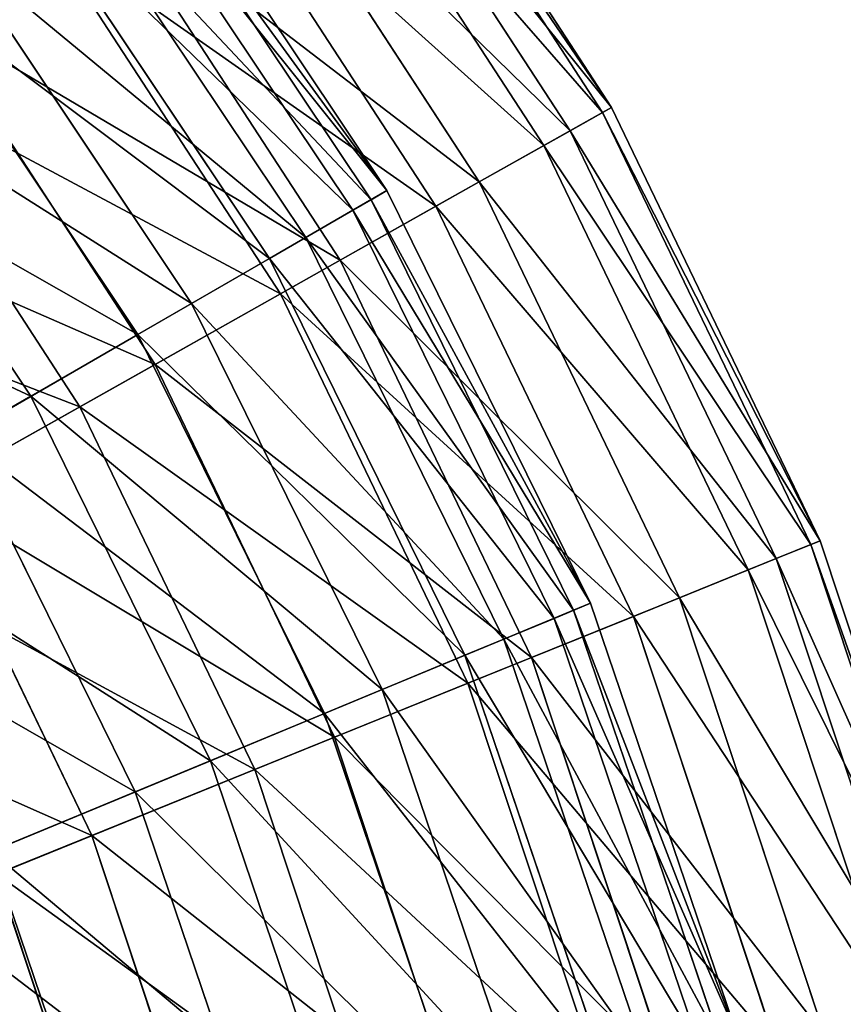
# Model space of a CAD drawing. Extents: x 1 to 199, y -10 to 2.
# Tile 851 of 1056: x 120.07 to 121.38, y -2.65 to -1.07. Entities that reach past the tile are written whole.
import ezdxf

# ---------------------------------------------------------------- set-up
doc = ezdxf.new("R2010")
doc.units = 0
doc.header["$LTSCALE"] = 2.54
doc.layers.get('0').update_dxf_attribs({"color": 13, "linetype": 'CONTINUOUS'})

# ---------------------------------------------------------------- blocks, each defined once
blk = doc.blocks.new('SLING-V-10355_STL')
at = {"color": 0}
for p, q in [((120.9981, -1.2207, 6.1982), (120.5801, -0.5786, 6.1982)), ((120.9981, -1.2207, 6.1982), (120.5801, -0.5786, 6.1982)), ((121.0121, -1.2128, 6.9411), (120.5931, -0.5689, 6.9411)), ((121.0121, -1.2128, 6.9411), (120.5931, -0.5689, 6.9411)), ((120.9461, -1.25, 7.6803), (120.5323, -0.6143, 7.6803)), ((120.9461, -1.25, 7.6803), (120.5323, -0.6143, 7.6803)), ((120.9042, -1.2736, 5.4629), (120.4937, -0.6431, 5.4629)), ((120.9042, -1.2736, 5.4629), (120.4937, -0.6431, 5.4629)), ((120.8009, -1.3318, 8.4045), (120.3987, -0.714, 8.4045)), ((120.8009, -1.3318, 8.4045), (120.3987, -0.714, 8.4045)), ((120.2454, -0.7347, 6.557), (120.6537, -1.3457, 6.557)), ((120.2454, -0.7347, 6.557), (120.6537, -1.3457, 6.557)), ((120.2224, -0.7524, 7.2935), (120.6285, -1.3603, 7.2935)), ((120.2224, -0.7524, 7.2935), (120.6285, -1.3603, 7.2935)), ((120.7317, -1.3707, 4.7467), (120.3351, -0.7614, 4.7467)), ((120.7317, -1.3707, 4.7467), (120.3351, -0.7614, 4.7467)), ((120.1955, -0.7731, 5.8226), (120.5992, -1.3772, 5.8226)), ((120.1955, -0.7731, 5.8226), (120.5992, -1.3772, 5.8226)), ((120.1266, -0.8259, 8.0207), (120.524, -1.4206, 8.0207)), ((120.1266, -0.8259, 8.0207), (120.524, -1.4206, 8.0207)), ((120.0733, -0.8668, 5.1017), (120.4658, -1.4543, 5.1017)), ((120.0733, -0.8668, 5.1017), (120.4658, -1.4543, 5.1017)), ((120.5788, -1.4568, 9.1025), (120.1945, -0.8664, 9.1025)), ((120.5788, -1.4568, 9.1025), (120.1945, -0.8664, 9.1025)), ((120.4835, -1.5105, 4.0604), (120.1068, -0.9318, 4.0604)), ((120.4835, -1.5105, 4.0604), (120.1068, -0.9318, 4.0604)), ((119.9596, -0.954, 8.7272), (120.3417, -1.5259, 8.7272)), ((119.9596, -0.954, 8.7272), (120.3417, -1.5259, 8.7272)), ((119.8807, -1.0146, 4.4057), (120.2555, -1.5756, 4.4057)), ((119.8807, -1.0146, 4.4057), (120.2555, -1.5756, 4.4057)), ((120.2832, -1.6233, 9.7637), (119.9226, -1.0693, 9.7637)), ((120.2832, -1.6233, 9.7637), (119.9226, -1.0693, 9.7637)), ((119.7241, -1.1348, 9.4018), (120.0846, -1.6743, 9.4018)), ((119.7241, -1.1348, 9.4018), (120.0846, -1.6743, 9.4018)), ((120.1632, -1.6909, 3.4145), (119.8123, -1.1517, 3.4145)), ((120.1632, -1.6909, 3.4145), (119.8123, -1.1517, 3.4145)), ((120.9042, -1.2736, 5.4629), (120.9981, -1.2207, 6.1982)), ((120.9042, -1.2736, 5.4629), (120.9981, -1.2207, 6.1982)), ((121.0121, -1.2128, 6.9411), (120.9461, -1.25, 7.6803)), ((121.0121, -1.2128, 6.9411), (120.9461, -1.25, 7.6803)), ((120.9981, -1.2207, 6.1982), (121.0121, -1.2128, 6.9411)), ((120.9981, -1.2207, 6.1982), (121.0121, -1.2128, 6.9411)), ((121.3305, -1.911, 6.1982), (120.9981, -1.2207, 6.1982)), ((121.3305, -1.911, 6.1982), (120.9981, -1.2207, 6.1982)), ((121.3455, -1.9049, 6.9411), (121.0121, -1.2128, 6.9411)), ((121.3455, -1.9049, 6.9411), (121.0121, -1.2128, 6.9411)), ((120.9461, -1.25, 7.6803), (120.8009, -1.3318, 8.4045)), ((120.9461, -1.25, 7.6803), (120.8009, -1.3318, 8.4045)), ((121.2752, -1.9334, 7.6803), (120.9461, -1.25, 7.6803)), ((121.2752, -1.9334, 7.6803), (120.9461, -1.25, 7.6803)), ((120.7317, -1.3707, 4.7467), (120.9042, -1.2736, 5.4629)), ((120.7317, -1.3707, 4.7467), (120.9042, -1.2736, 5.4629)), ((121.2306, -1.9514, 5.4629), (120.9042, -1.2736, 5.4629)), ((121.2306, -1.9514, 5.4629), (120.9042, -1.2736, 5.4629)), ((120.8009, -1.3318, 8.4045), (120.5788, -1.4568, 9.1025)), ((120.8009, -1.3318, 8.4045), (120.5788, -1.4568, 9.1025)), ((121.1207, -1.9959, 8.4045), (120.8009, -1.3318, 8.4045)), ((121.1207, -1.9959, 8.4045), (120.8009, -1.3318, 8.4045)), ((120.5992, -1.3772, 5.8226), (120.6537, -1.3457, 6.557)), ((120.5992, -1.3772, 5.8226), (120.6537, -1.3457, 6.557)), ((120.6537, -1.3457, 6.557), (120.6285, -1.3603, 7.2935)), ((120.6537, -1.3457, 6.557), (120.6285, -1.3603, 7.2935)), ((120.6537, -1.3457, 6.557), (120.9787, -2.0048, 6.557)), ((120.6537, -1.3457, 6.557), (120.9787, -2.0048, 6.557)), ((120.6285, -1.3603, 7.2935), (120.524, -1.4206, 8.0207)), ((120.6285, -1.3603, 7.2935), (120.524, -1.4206, 8.0207)), ((120.6285, -1.3603, 7.2935), (120.9518, -2.0159, 7.2935)), ((120.6285, -1.3603, 7.2935), (120.9518, -2.0159, 7.2935)), ((120.4658, -1.4543, 5.1017), (120.5992, -1.3772, 5.8226)), ((120.4658, -1.4543, 5.1017), (120.5992, -1.3772, 5.8226)), ((120.4835, -1.5105, 4.0604), (120.7317, -1.3707, 4.7467)), ((120.4835, -1.5105, 4.0604), (120.7317, -1.3707, 4.7467)), ((120.5992, -1.3772, 5.8226), (120.9206, -2.0289, 5.8226)), ((120.5992, -1.3772, 5.8226), (120.9206, -2.0289, 5.8226)), ((121.0472, -2.0257, 4.7467), (120.7317, -1.3707, 4.7467)), ((121.0472, -2.0257, 4.7467), (120.7317, -1.3707, 4.7467)), ((120.524, -1.4206, 8.0207), (120.3417, -1.5259, 8.7272)), ((120.524, -1.4206, 8.0207), (120.3417, -1.5259, 8.7272)), ((120.524, -1.4206, 8.0207), (120.8403, -2.0621, 8.0207)), ((120.524, -1.4206, 8.0207), (120.8403, -2.0621, 8.0207)), ((120.2555, -1.5756, 4.4057), (120.4658, -1.4543, 5.1017)), ((120.2555, -1.5756, 4.4057), (120.4658, -1.4543, 5.1017)), ((120.5788, -1.4568, 9.1025), (120.2832, -1.6233, 9.7637)), ((120.5788, -1.4568, 9.1025), (120.2832, -1.6233, 9.7637)), ((120.4658, -1.4543, 5.1017), (120.7782, -2.0879, 5.1017)), ((120.4658, -1.4543, 5.1017), (120.7782, -2.0879, 5.1017)), ((120.8844, -2.0916, 9.1025), (120.5788, -1.4568, 9.1025)), ((120.8844, -2.0916, 9.1025), (120.5788, -1.4568, 9.1025)), ((120.1632, -1.6909, 3.4145), (120.4835, -1.5105, 4.0604)), ((120.1632, -1.6909, 3.4145), (120.4835, -1.5105, 4.0604)), ((120.7831, -2.1326, 4.0604), (120.4835, -1.5105, 4.0604)), ((120.7831, -2.1326, 4.0604), (120.4835, -1.5105, 4.0604)), ((120.3417, -1.5259, 8.7272), (120.0846, -1.6743, 9.4018)), ((120.3417, -1.5259, 8.7272), (120.0846, -1.6743, 9.4018)), ((120.3417, -1.5259, 8.7272), (120.6459, -2.1427, 8.7272)), ((120.3417, -1.5259, 8.7272), (120.6459, -2.1427, 8.7272)), ((119.9718, -1.7394, 3.7454), (120.2555, -1.5756, 4.4057)), ((119.9718, -1.7394, 3.7454), (120.2555, -1.5756, 4.4057)), ((120.2555, -1.5756, 4.4057), (120.554, -2.1808, 4.4057)), ((120.2555, -1.5756, 4.4057), (120.554, -2.1808, 4.4057)), ((120.2832, -1.6233, 9.7637), (119.9187, -1.8286, 10.3778)), ((120.2832, -1.6233, 9.7637), (119.9187, -1.8286, 10.3778)), ((120.57, -2.2188, 9.7637), (120.2832, -1.6233, 9.7637)), ((120.57, -2.2188, 9.7637), (120.2832, -1.6233, 9.7637)), ((120.0846, -1.6743, 9.4018), (119.7566, -1.8637, 10.0342)), ((120.0846, -1.6743, 9.4018), (119.7566, -1.8637, 10.0342)), ((120.0846, -1.6743, 9.4018), (120.3716, -2.2563, 9.4018)), ((120.0846, -1.6743, 9.4018), (120.3716, -2.2563, 9.4018)), ((119.7759, -1.909, 2.8191), (120.1632, -1.6909, 3.4145)), ((119.7759, -1.909, 2.8191), (120.1632, -1.6909, 3.4145)), ((120.4424, -2.2705, 3.4145), (120.1632, -1.6909, 3.4145)), ((120.4424, -2.2705, 3.4145), (120.1632, -1.6909, 3.4145)), ((119.9718, -1.7394, 3.7454), (120.2513, -2.3061, 3.7454)), ((119.9718, -1.7394, 3.7454), (120.2513, -2.3061, 3.7454)), ((120.1823, -2.3758, 10.3778), (119.9187, -1.8286, 10.3778)), ((120.1823, -2.3758, 10.3778), (119.9187, -1.8286, 10.3778)), ((121.2306, -1.9514, 5.4629), (121.3305, -1.911, 6.1982)), ((121.2306, -1.9514, 5.4629), (121.3305, -1.911, 6.1982)), ((121.3455, -1.9049, 6.9411), (121.2752, -1.9334, 7.6803)), ((121.3455, -1.9049, 6.9411), (121.2752, -1.9334, 7.6803)), ((121.3305, -1.911, 6.1982), (121.3455, -1.9049, 6.9411)), ((121.3305, -1.911, 6.1982), (121.3455, -1.9049, 6.9411)), ((121.5719, -2.6381, 6.1982), (121.3305, -1.911, 6.1982)), ((121.5719, -2.6381, 6.1982), (121.3305, -1.911, 6.1982)), ((121.5875, -2.634, 6.9411), (121.3455, -1.9049, 6.9411)), ((121.5875, -2.634, 6.9411), (121.3455, -1.9049, 6.9411)), ((121.2752, -1.9334, 7.6803), (121.1207, -1.9959, 8.4045)), ((121.2752, -1.9334, 7.6803), (121.1207, -1.9959, 8.4045)), ((121.5142, -2.6532, 7.6803), (121.2752, -1.9334, 7.6803)), ((121.5142, -2.6532, 7.6803), (121.2752, -1.9334, 7.6803)), ((121.0472, -2.0257, 4.7467), (121.2306, -1.9514, 5.4629)), ((121.0472, -2.0257, 4.7467), (121.2306, -1.9514, 5.4629)), ((121.4677, -2.6654, 5.4629), (121.2306, -1.9514, 5.4629)), ((121.4677, -2.6654, 5.4629), (121.2306, -1.9514, 5.4629)), ((121.1207, -1.9959, 8.4045), (120.8844, -2.0916, 9.1025)), ((121.1207, -1.9959, 8.4045), (120.8844, -2.0916, 9.1025)), ((121.353, -2.6955, 8.4045), (121.1207, -1.9959, 8.4045)), ((121.353, -2.6955, 8.4045), (121.1207, -1.9959, 8.4045)), ((120.9206, -2.0289, 5.8226), (120.9787, -2.0048, 6.557)), ((120.9206, -2.0289, 5.8226), (120.9787, -2.0048, 6.557)), ((120.9787, -2.0048, 6.557), (120.9518, -2.0159, 7.2935)), ((120.9787, -2.0048, 6.557), (120.9518, -2.0159, 7.2935)), ((120.9787, -2.0048, 6.557), (121.2149, -2.7007, 6.557)), ((120.9787, -2.0048, 6.557), (121.2149, -2.7007, 6.557)), ((120.7831, -2.1326, 4.0604), (121.0472, -2.0257, 4.7467)), ((120.7831, -2.1326, 4.0604), (121.0472, -2.0257, 4.7467)), ((120.9518, -2.0159, 7.2935), (120.8403, -2.0621, 8.0207)), ((120.9518, -2.0159, 7.2935), (120.8403, -2.0621, 8.0207)), ((120.9518, -2.0159, 7.2935), (121.1868, -2.7082, 7.2935)), ((120.9518, -2.0159, 7.2935), (121.1868, -2.7082, 7.2935)), ((121.2762, -2.7156, 4.7467), (121.0472, -2.0257, 4.7467)), ((121.2762, -2.7156, 4.7467), (121.0472, -2.0257, 4.7467)), ((120.7782, -2.0879, 5.1017), (120.9206, -2.0289, 5.8226)), ((120.7782, -2.0879, 5.1017), (120.9206, -2.0289, 5.8226)), ((120.9206, -2.0289, 5.8226), (121.1541, -2.717, 5.8226)), ((120.9206, -2.0289, 5.8226), (121.1541, -2.717, 5.8226)), ((120.8403, -2.0621, 8.0207), (120.6459, -2.1427, 8.7272)), ((120.8403, -2.0621, 8.0207), (120.6459, -2.1427, 8.7272)), ((120.8403, -2.0621, 8.0207), (121.0702, -2.7394, 8.0207)), ((120.8403, -2.0621, 8.0207), (121.0702, -2.7394, 8.0207)), ((120.554, -2.1808, 4.4057), (120.7782, -2.0879, 5.1017)), ((120.554, -2.1808, 4.4057), (120.7782, -2.0879, 5.1017)), ((120.8844, -2.0916, 9.1025), (120.57, -2.2188, 9.7637)), ((120.8844, -2.0916, 9.1025), (120.57, -2.2188, 9.7637)), ((120.7782, -2.0879, 5.1017), (121.0053, -2.7568, 5.1017)), ((120.7782, -2.0879, 5.1017), (121.0053, -2.7568, 5.1017)), ((121.1064, -2.7602, 9.1025), (120.8844, -2.0916, 9.1025)), ((121.1064, -2.7602, 9.1025), (120.8844, -2.0916, 9.1025)), ((120.4424, -2.2705, 3.4145), (120.7831, -2.1326, 4.0604)), ((120.4424, -2.2705, 3.4145), (120.7831, -2.1326, 4.0604)), ((121.0007, -2.7879, 4.0604), (120.7831, -2.1326, 4.0604)), ((121.0007, -2.7879, 4.0604), (120.7831, -2.1326, 4.0604)), ((120.6459, -2.1427, 8.7272), (120.3716, -2.2563, 9.4018)), ((120.6459, -2.1427, 8.7272), (120.3716, -2.2563, 9.4018)), ((120.6459, -2.1427, 8.7272), (120.867, -2.7939, 8.7272)), ((120.6459, -2.1427, 8.7272), (120.867, -2.7939, 8.7272)), ((120.2513, -2.3061, 3.7454), (120.554, -2.1808, 4.4057)), ((120.2513, -2.3061, 3.7454), (120.554, -2.1808, 4.4057)), ((120.554, -2.1808, 4.4057), (120.7708, -2.8197, 4.4057)), ((120.554, -2.1808, 4.4057), (120.7708, -2.8197, 4.4057)), ((120.57, -2.2188, 9.7637), (120.1823, -2.3758, 10.3778)), ((120.57, -2.2188, 9.7637), (120.1823, -2.3758, 10.3778)), ((120.7783, -2.8462, 9.7637), (120.57, -2.2188, 9.7637)), ((120.7783, -2.8462, 9.7637), (120.57, -2.2188, 9.7637)), ((120.3716, -2.2563, 9.4018), (120.0217, -2.4012, 10.0342)), ((120.3716, -2.2563, 9.4018), (120.0217, -2.4012, 10.0342)), ((120.3716, -2.2563, 9.4018), (120.5802, -2.8708, 9.4018)), ((120.3716, -2.2563, 9.4018), (120.5802, -2.8708, 9.4018)), ((120.0303, -2.4374, 2.8191), (120.4424, -2.2705, 3.4145)), ((120.0303, -2.4374, 2.8191), (120.4424, -2.2705, 3.4145)), ((120.6451, -2.8811, 3.4145), (120.4424, -2.2705, 3.4145)), ((120.6451, -2.8811, 3.4145), (120.4424, -2.2705, 3.4145)), ((119.8749, -2.462, 3.1311), (120.2513, -2.3061, 3.7454)), ((119.8749, -2.462, 3.1311), (120.2513, -2.3061, 3.7454)), ((120.2513, -2.3061, 3.7454), (120.4544, -2.9045, 3.7454)), ((120.2513, -2.3061, 3.7454), (120.4544, -2.9045, 3.7454)), ((120.1823, -2.3758, 10.3778), (119.7271, -2.5601, 10.9356)), ((120.1823, -2.3758, 10.3778), (119.7271, -2.5601, 10.9356)), ((120.3737, -2.9523, 10.3778), (120.1823, -2.3758, 10.3778)), ((120.3737, -2.9523, 10.3778), (120.1823, -2.3758, 10.3778)), ((120.0217, -2.4012, 10.0342), (120.2144, -2.9688, 10.0342)), ((120.0217, -2.4012, 10.0342), (120.2144, -2.9688, 10.0342)), ((120.2151, -2.9939, 2.8191), (120.0303, -2.4374, 2.8191)), ((120.2151, -2.9939, 2.8191), (120.0303, -2.4374, 2.8191))]:
    blk.add_line(p, q, dxfattribs=at)
at = {"color": 7}
mesh = blk.add_polyface(dxfattribs=at)
corners = [(119.3952, -0.6618, 3.4145), (120.1068, -0.9318, 4.0604), (119.8123, -1.1517, 3.4145), (119.6592, -0.4061, 4.0604)]
mesh.append_faces([[corners[k] for k in face] for face in [(0, 1, 2), (1, 0, 3)]], dxfattribs={"vtx0": -1, "color": 7})
mesh = blk.add_polyface(dxfattribs=at)
corners = [(120.4937, -0.6431, 5.4629), (120.9981, -1.2207, 6.1982), (120.9042, -1.2736, 5.4629), (120.5801, -0.5786, 6.1982)]
mesh.append_faces([[corners[k] for k in face] for face in [(0, 1, 2), (1, 0, 3)]], dxfattribs={"vtx0": -1, "color": 7})
mesh = blk.add_polyface(dxfattribs=at)
corners = [(121.0121, -1.2128, 6.9411), (120.5323, -0.6143, 7.6803), (120.9461, -1.25, 7.6803), (120.5931, -0.5689, 6.9411)]
mesh.append_faces([[corners[k] for k in face] for face in [(0, 1, 2), (1, 0, 3)]], dxfattribs={"vtx0": -1, "color": 7})
mesh = blk.add_polyface(dxfattribs=at)
corners = [(120.5801, -0.5786, 6.1982), (121.0121, -1.2128, 6.9411), (120.9981, -1.2207, 6.1982), (120.5931, -0.5689, 6.9411)]
mesh.append_faces([[corners[k] for k in face] for face in [(0, 1, 2), (1, 0, 3)]], dxfattribs={"vtx0": -1, "color": 7})
mesh = blk.add_polyface(dxfattribs=at)
corners = [(120.9461, -1.25, 7.6803), (120.3987, -0.714, 8.4045), (120.8009, -1.3318, 8.4045), (120.5323, -0.6143, 7.6803)]
mesh.append_faces([[corners[k] for k in face] for face in [(0, 1, 2), (1, 0, 3)]], dxfattribs={"vtx0": -1, "color": 7})
mesh = blk.add_polyface(dxfattribs=at)
corners = [(120.3351, -0.7614, 4.7467), (120.9042, -1.2736, 5.4629), (120.7317, -1.3707, 4.7467), (120.4937, -0.6431, 5.4629)]
mesh.append_faces([[corners[k] for k in face] for face in [(0, 1, 2), (1, 0, 3)]], dxfattribs={"vtx0": -1, "color": 7})
mesh = blk.add_polyface(dxfattribs=at)
corners = [(120.8009, -1.3318, 8.4045), (120.1945, -0.8664, 9.1025), (120.5788, -1.4568, 9.1025), (120.3987, -0.714, 8.4045)]
mesh.append_faces([[corners[k] for k in face] for face in [(0, 1, 2), (1, 0, 3)]], dxfattribs={"vtx0": -1, "color": 7})
mesh = blk.add_polyface(dxfattribs=at)
corners = [(120.6537, -1.3457, 6.557), (120.1955, -0.7731, 5.8226), (120.5992, -1.3772, 5.8226), (120.2454, -0.7347, 6.557)]
mesh.append_faces([[corners[k] for k in face] for face in [(0, 1, 2), (1, 0, 3)]], dxfattribs={"vtx0": -1, "color": 7})
mesh = blk.add_polyface(dxfattribs=at)
corners = [(120.2224, -0.7524, 7.2935), (120.6537, -1.3457, 6.557), (120.6285, -1.3603, 7.2935), (120.2454, -0.7347, 6.557)]
mesh.append_faces([[corners[k] for k in face] for face in [(0, 1, 2), (1, 0, 3)]], dxfattribs={"vtx0": -1, "color": 7})
mesh = blk.add_polyface(dxfattribs=at)
corners = [(120.1266, -0.8259, 8.0207), (120.6285, -1.3603, 7.2935), (120.524, -1.4206, 8.0207), (120.2224, -0.7524, 7.2935)]
mesh.append_faces([[corners[k] for k in face] for face in [(0, 1, 2), (1, 0, 3)]], dxfattribs={"vtx0": -1, "color": 7})
mesh = blk.add_polyface(dxfattribs=at)
corners = [(120.1068, -0.9318, 4.0604), (120.7317, -1.3707, 4.7467), (120.4835, -1.5105, 4.0604), (120.3351, -0.7614, 4.7467)]
mesh.append_faces([[corners[k] for k in face] for face in [(0, 1, 2), (1, 0, 3)]], dxfattribs={"vtx0": -1, "color": 7})
mesh = blk.add_polyface(dxfattribs=at)
corners = [(120.5992, -1.3772, 5.8226), (120.0733, -0.8668, 5.1017), (120.4658, -1.4543, 5.1017), (120.1955, -0.7731, 5.8226)]
mesh.append_faces([[corners[k] for k in face] for face in [(0, 1, 2), (1, 0, 3)]], dxfattribs={"vtx0": -1, "color": 7})
mesh = blk.add_polyface(dxfattribs=at)
corners = [(119.9596, -0.954, 8.7272), (120.524, -1.4206, 8.0207), (120.3417, -1.5259, 8.7272), (120.1266, -0.8259, 8.0207)]
mesh.append_faces([[corners[k] for k in face] for face in [(0, 1, 2), (1, 0, 3)]], dxfattribs={"vtx0": -1, "color": 7})
mesh = blk.add_polyface(dxfattribs=at)
corners = [(120.4658, -1.4543, 5.1017), (119.8807, -1.0146, 4.4057), (120.2555, -1.5756, 4.4057), (120.0733, -0.8668, 5.1017)]
mesh.append_faces([[corners[k] for k in face] for face in [(0, 1, 2), (1, 0, 3)]], dxfattribs={"vtx0": -1, "color": 7})
mesh = blk.add_polyface(dxfattribs=at)
corners = [(120.5788, -1.4568, 9.1025), (119.9226, -1.0693, 9.7637), (120.2832, -1.6233, 9.7637), (120.1945, -0.8664, 9.1025)]
mesh.append_faces([[corners[k] for k in face] for face in [(0, 1, 2), (1, 0, 3)]], dxfattribs={"vtx0": -1, "color": 7})
mesh = blk.add_polyface(dxfattribs=at)
corners = [(119.8123, -1.1517, 3.4145), (120.4835, -1.5105, 4.0604), (120.1632, -1.6909, 3.4145), (120.1068, -0.9318, 4.0604)]
mesh.append_faces([[corners[k] for k in face] for face in [(0, 1, 2), (1, 0, 3)]], dxfattribs={"vtx0": -1, "color": 7})
mesh = blk.add_polyface(dxfattribs=at)
corners = [(119.7241, -1.1348, 9.4018), (120.3417, -1.5259, 8.7272), (120.0846, -1.6743, 9.4018), (119.9596, -0.954, 8.7272)]
mesh.append_faces([[corners[k] for k in face] for face in [(0, 1, 2), (1, 0, 3)]], dxfattribs={"vtx0": -1, "color": 7})
mesh = blk.add_polyface(dxfattribs=at)
corners = [(120.2555, -1.5756, 4.4057), (119.6208, -1.2141, 3.7454), (119.9718, -1.7394, 3.7454), (119.8807, -1.0146, 4.4057)]
mesh.append_faces([[corners[k] for k in face] for face in [(0, 1, 2), (1, 0, 3)]], dxfattribs={"vtx0": -1, "color": 7})
mesh = blk.add_polyface(dxfattribs=at)
corners = [(120.2832, -1.6233, 9.7637), (119.5874, -1.3195, 10.3778), (119.9187, -1.8286, 10.3778), (119.9226, -1.0693, 9.7637)]
mesh.append_faces([[corners[k] for k in face] for face in [(0, 1, 2), (1, 0, 3)]], dxfattribs={"vtx0": -1, "color": 7})
mesh = blk.add_polyface(dxfattribs=at)
corners = [(119.4237, -1.3653, 10.0342), (120.0846, -1.6743, 9.4018), (119.7566, -1.8637, 10.0342), (119.7241, -1.1348, 9.4018)]
mesh.append_faces([[corners[k] for k in face] for face in [(0, 1, 2), (1, 0, 3)]], dxfattribs={"vtx0": -1, "color": 7})
mesh = blk.add_polyface(dxfattribs=at)
corners = [(119.456, -1.4176, 2.8191), (120.1632, -1.6909, 3.4145), (119.7759, -1.909, 2.8191), (119.8123, -1.1517, 3.4145)]
mesh.append_faces([[corners[k] for k in face] for face in [(0, 1, 2), (1, 0, 3)]], dxfattribs={"vtx0": -1, "color": 7})
mesh = blk.add_polyface(dxfattribs=at)
corners = [(120.9042, -1.2736, 5.4629), (121.3305, -1.911, 6.1982), (121.2306, -1.9514, 5.4629), (120.9981, -1.2207, 6.1982)]
mesh.append_faces([[corners[k] for k in face] for face in [(0, 1, 2), (1, 0, 3)]], dxfattribs={"vtx0": -1, "color": 7})
mesh = blk.add_polyface(dxfattribs=at)
corners = [(121.3455, -1.9049, 6.9411), (120.9461, -1.25, 7.6803), (121.2752, -1.9334, 7.6803), (121.0121, -1.2128, 6.9411)]
mesh.append_faces([[corners[k] for k in face] for face in [(0, 1, 2), (1, 0, 3)]], dxfattribs={"vtx0": -1, "color": 7})
mesh = blk.add_polyface(dxfattribs=at)
corners = [(120.9981, -1.2207, 6.1982), (121.3455, -1.9049, 6.9411), (121.3305, -1.911, 6.1982), (121.0121, -1.2128, 6.9411)]
mesh.append_faces([[corners[k] for k in face] for face in [(0, 1, 2), (1, 0, 3)]], dxfattribs={"vtx0": -1, "color": 7})
mesh = blk.add_polyface(dxfattribs=at)
corners = [(121.2752, -1.9334, 7.6803), (120.8009, -1.3318, 8.4045), (121.1207, -1.9959, 8.4045), (120.9461, -1.25, 7.6803)]
mesh.append_faces([[corners[k] for k in face] for face in [(0, 1, 2), (1, 0, 3)]], dxfattribs={"vtx0": -1, "color": 7})
mesh = blk.add_polyface(dxfattribs=at)
corners = [(120.7317, -1.3707, 4.7467), (121.2306, -1.9514, 5.4629), (121.0472, -2.0257, 4.7467), (120.9042, -1.2736, 5.4629)]
mesh.append_faces([[corners[k] for k in face] for face in [(0, 1, 2), (1, 0, 3)]], dxfattribs={"vtx0": -1, "color": 7})
mesh = blk.add_polyface(dxfattribs=at)
corners = [(121.1207, -1.9959, 8.4045), (120.5788, -1.4568, 9.1025), (120.8844, -2.0916, 9.1025), (120.8009, -1.3318, 8.4045)]
mesh.append_faces([[corners[k] for k in face] for face in [(0, 1, 2), (1, 0, 3)]], dxfattribs={"vtx0": -1, "color": 7})
mesh = blk.add_polyface(dxfattribs=at)
corners = [(120.9787, -2.0048, 6.557), (120.5992, -1.3772, 5.8226), (120.9206, -2.0289, 5.8226), (120.6537, -1.3457, 6.557)]
mesh.append_faces([[corners[k] for k in face] for face in [(0, 1, 2), (1, 0, 3)]], dxfattribs={"vtx0": -1, "color": 7})
mesh = blk.add_polyface(dxfattribs=at)
corners = [(120.6285, -1.3603, 7.2935), (120.9787, -2.0048, 6.557), (120.9518, -2.0159, 7.2935), (120.6537, -1.3457, 6.557)]
mesh.append_faces([[corners[k] for k in face] for face in [(0, 1, 2), (1, 0, 3)]], dxfattribs={"vtx0": -1, "color": 7})
mesh = blk.add_polyface(dxfattribs=at)
corners = [(120.524, -1.4206, 8.0207), (120.9518, -2.0159, 7.2935), (120.8403, -2.0621, 8.0207), (120.6285, -1.3603, 7.2935)]
mesh.append_faces([[corners[k] for k in face] for face in [(0, 1, 2), (1, 0, 3)]], dxfattribs={"vtx0": -1, "color": 7})
mesh = blk.add_polyface(dxfattribs=at)
corners = [(120.9206, -2.0289, 5.8226), (120.4658, -1.4543, 5.1017), (120.7782, -2.0879, 5.1017), (120.5992, -1.3772, 5.8226)]
mesh.append_faces([[corners[k] for k in face] for face in [(0, 1, 2), (1, 0, 3)]], dxfattribs={"vtx0": -1, "color": 7})
mesh = blk.add_polyface(dxfattribs=at)
corners = [(120.4835, -1.5105, 4.0604), (121.0472, -2.0257, 4.7467), (120.7831, -2.1326, 4.0604), (120.7317, -1.3707, 4.7467)]
mesh.append_faces([[corners[k] for k in face] for face in [(0, 1, 2), (1, 0, 3)]], dxfattribs={"vtx0": -1, "color": 7})
mesh = blk.add_polyface(dxfattribs=at)
corners = [(120.3417, -1.5259, 8.7272), (120.8403, -2.0621, 8.0207), (120.6459, -2.1427, 8.7272), (120.524, -1.4206, 8.0207)]
mesh.append_faces([[corners[k] for k in face] for face in [(0, 1, 2), (1, 0, 3)]], dxfattribs={"vtx0": -1, "color": 7})
mesh = blk.add_polyface(dxfattribs=at)
corners = [(120.7782, -2.0879, 5.1017), (120.2555, -1.5756, 4.4057), (120.554, -2.1808, 4.4057), (120.4658, -1.4543, 5.1017)]
mesh.append_faces([[corners[k] for k in face] for face in [(0, 1, 2), (1, 0, 3)]], dxfattribs={"vtx0": -1, "color": 7})
mesh = blk.add_polyface(dxfattribs=at)
corners = [(120.8844, -2.0916, 9.1025), (120.2832, -1.6233, 9.7637), (120.57, -2.2188, 9.7637), (120.5788, -1.4568, 9.1025)]
mesh.append_faces([[corners[k] for k in face] for face in [(0, 1, 2), (1, 0, 3)]], dxfattribs={"vtx0": -1, "color": 7})
mesh = blk.add_polyface(dxfattribs=at)
corners = [(120.1632, -1.6909, 3.4145), (120.7831, -2.1326, 4.0604), (120.4424, -2.2705, 3.4145), (120.4835, -1.5105, 4.0604)]
mesh.append_faces([[corners[k] for k in face] for face in [(0, 1, 2), (1, 0, 3)]], dxfattribs={"vtx0": -1, "color": 7})
mesh = blk.add_polyface(dxfattribs=at)
corners = [(120.0846, -1.6743, 9.4018), (120.6459, -2.1427, 8.7272), (120.3716, -2.2563, 9.4018), (120.3417, -1.5259, 8.7272)]
mesh.append_faces([[corners[k] for k in face] for face in [(0, 1, 2), (1, 0, 3)]], dxfattribs={"vtx0": -1, "color": 7})
mesh = blk.add_polyface(dxfattribs=at)
corners = [(120.554, -2.1808, 4.4057), (119.9718, -1.7394, 3.7454), (120.2513, -2.3061, 3.7454), (120.2555, -1.5756, 4.4057)]
mesh.append_faces([[corners[k] for k in face] for face in [(0, 1, 2), (1, 0, 3)]], dxfattribs={"vtx0": -1, "color": 7})
mesh = blk.add_polyface(dxfattribs=at)
corners = [(120.57, -2.2188, 9.7637), (119.9187, -1.8286, 10.3778), (120.1823, -2.3758, 10.3778), (120.2832, -1.6233, 9.7637)]
mesh.append_faces([[corners[k] for k in face] for face in [(0, 1, 2), (1, 0, 3)]], dxfattribs={"vtx0": -1, "color": 7})
mesh = blk.add_polyface(dxfattribs=at)
corners = [(119.7566, -1.8637, 10.0342), (120.3716, -2.2563, 9.4018), (120.0217, -2.4012, 10.0342), (120.0846, -1.6743, 9.4018)]
mesh.append_faces([[corners[k] for k in face] for face in [(0, 1, 2), (1, 0, 3)]], dxfattribs={"vtx0": -1, "color": 7})
mesh = blk.add_polyface(dxfattribs=at)
corners = [(119.7759, -1.909, 2.8191), (120.4424, -2.2705, 3.4145), (120.0303, -2.4374, 2.8191), (120.1632, -1.6909, 3.4145)]
mesh.append_faces([[corners[k] for k in face] for face in [(0, 1, 2), (1, 0, 3)]], dxfattribs={"vtx0": -1, "color": 7})
mesh = blk.add_polyface(dxfattribs=at)
corners = [(120.2513, -2.3061, 3.7454), (119.619, -1.9431, 3.1311), (119.8749, -2.462, 3.1311), (119.9718, -1.7394, 3.7454)]
mesh.append_faces([[corners[k] for k in face] for face in [(0, 1, 2), (1, 0, 3)]], dxfattribs={"vtx0": -1, "color": 7})
mesh = blk.add_polyface(dxfattribs=at)
corners = [(120.1823, -2.3758, 10.3778), (119.4909, -2.0695, 10.9356), (119.7271, -2.5601, 10.9356), (119.9187, -1.8286, 10.3778)]
mesh.append_faces([[corners[k] for k in face] for face in [(0, 1, 2), (1, 0, 3)]], dxfattribs={"vtx0": -1, "color": 7})
mesh = blk.add_polyface(dxfattribs=at)
corners = [(121.2306, -1.9514, 5.4629), (121.5719, -2.6381, 6.1982), (121.4677, -2.6654, 5.4629), (121.3305, -1.911, 6.1982)]
mesh.append_faces([[corners[k] for k in face] for face in [(0, 1, 2), (1, 0, 3)]], dxfattribs={"vtx0": -1, "color": 7})
mesh = blk.add_polyface(dxfattribs=at)
corners = [(121.5875, -2.634, 6.9411), (121.2752, -1.9334, 7.6803), (121.5142, -2.6532, 7.6803), (121.3455, -1.9049, 6.9411)]
mesh.append_faces([[corners[k] for k in face] for face in [(0, 1, 2), (1, 0, 3)]], dxfattribs={"vtx0": -1, "color": 7})
mesh = blk.add_polyface(dxfattribs=at)
corners = [(121.3305, -1.911, 6.1982), (121.5875, -2.634, 6.9411), (121.5719, -2.6381, 6.1982), (121.3455, -1.9049, 6.9411)]
mesh.append_faces([[corners[k] for k in face] for face in [(0, 1, 2), (1, 0, 3)]], dxfattribs={"vtx0": -1, "color": 7})
mesh = blk.add_polyface(dxfattribs=at)
corners = [(121.5142, -2.6532, 7.6803), (121.1207, -1.9959, 8.4045), (121.353, -2.6955, 8.4045), (121.2752, -1.9334, 7.6803)]
mesh.append_faces([[corners[k] for k in face] for face in [(0, 1, 2), (1, 0, 3)]], dxfattribs={"vtx0": -1, "color": 7})
mesh = blk.add_polyface(dxfattribs=at)
corners = [(121.0472, -2.0257, 4.7467), (121.4677, -2.6654, 5.4629), (121.2762, -2.7156, 4.7467), (121.2306, -1.9514, 5.4629)]
mesh.append_faces([[corners[k] for k in face] for face in [(0, 1, 2), (1, 0, 3)]], dxfattribs={"vtx0": -1, "color": 7})
mesh = blk.add_polyface(dxfattribs=at)
corners = [(121.353, -2.6955, 8.4045), (120.8844, -2.0916, 9.1025), (121.1064, -2.7602, 9.1025), (121.1207, -1.9959, 8.4045)]
mesh.append_faces([[corners[k] for k in face] for face in [(0, 1, 2), (1, 0, 3)]], dxfattribs={"vtx0": -1, "color": 7})
mesh = blk.add_polyface(dxfattribs=at)
corners = [(121.2149, -2.7007, 6.557), (120.9206, -2.0289, 5.8226), (121.1541, -2.717, 5.8226), (120.9787, -2.0048, 6.557)]
mesh.append_faces([[corners[k] for k in face] for face in [(0, 1, 2), (1, 0, 3)]], dxfattribs={"vtx0": -1, "color": 7})
mesh = blk.add_polyface(dxfattribs=at)
corners = [(120.9518, -2.0159, 7.2935), (121.2149, -2.7007, 6.557), (121.1868, -2.7082, 7.2935), (120.9787, -2.0048, 6.557)]
mesh.append_faces([[corners[k] for k in face] for face in [(0, 1, 2), (1, 0, 3)]], dxfattribs={"vtx0": -1, "color": 7})
mesh = blk.add_polyface(dxfattribs=at)
corners = [(120.7831, -2.1326, 4.0604), (121.2762, -2.7156, 4.7467), (121.0007, -2.7879, 4.0604), (121.0472, -2.0257, 4.7467)]
mesh.append_faces([[corners[k] for k in face] for face in [(0, 1, 2), (1, 0, 3)]], dxfattribs={"vtx0": -1, "color": 7})
mesh = blk.add_polyface(dxfattribs=at)
corners = [(120.8403, -2.0621, 8.0207), (121.1868, -2.7082, 7.2935), (121.0702, -2.7394, 8.0207), (120.9518, -2.0159, 7.2935)]
mesh.append_faces([[corners[k] for k in face] for face in [(0, 1, 2), (1, 0, 3)]], dxfattribs={"vtx0": -1, "color": 7})
mesh = blk.add_polyface(dxfattribs=at)
corners = [(121.1541, -2.717, 5.8226), (120.7782, -2.0879, 5.1017), (121.0053, -2.7568, 5.1017), (120.9206, -2.0289, 5.8226)]
mesh.append_faces([[corners[k] for k in face] for face in [(0, 1, 2), (1, 0, 3)]], dxfattribs={"vtx0": -1, "color": 7})
mesh = blk.add_polyface(dxfattribs=at)
corners = [(120.6459, -2.1427, 8.7272), (121.0702, -2.7394, 8.0207), (120.867, -2.7939, 8.7272), (120.8403, -2.0621, 8.0207)]
mesh.append_faces([[corners[k] for k in face] for face in [(0, 1, 2), (1, 0, 3)]], dxfattribs={"vtx0": -1, "color": 7})
mesh = blk.add_polyface(dxfattribs=at)
corners = [(121.0053, -2.7568, 5.1017), (120.554, -2.1808, 4.4057), (120.7708, -2.8197, 4.4057), (120.7782, -2.0879, 5.1017)]
mesh.append_faces([[corners[k] for k in face] for face in [(0, 1, 2), (1, 0, 3)]], dxfattribs={"vtx0": -1, "color": 7})
mesh = blk.add_polyface(dxfattribs=at)
corners = [(121.1064, -2.7602, 9.1025), (120.57, -2.2188, 9.7637), (120.7783, -2.8462, 9.7637), (120.8844, -2.0916, 9.1025)]
mesh.append_faces([[corners[k] for k in face] for face in [(0, 1, 2), (1, 0, 3)]], dxfattribs={"vtx0": -1, "color": 7})
mesh = blk.add_polyface(dxfattribs=at)
corners = [(120.4424, -2.2705, 3.4145), (121.0007, -2.7879, 4.0604), (120.6451, -2.8811, 3.4145), (120.7831, -2.1326, 4.0604)]
mesh.append_faces([[corners[k] for k in face] for face in [(0, 1, 2), (1, 0, 3)]], dxfattribs={"vtx0": -1, "color": 7})
mesh = blk.add_polyface(dxfattribs=at)
corners = [(120.3716, -2.2563, 9.4018), (120.867, -2.7939, 8.7272), (120.5802, -2.8708, 9.4018), (120.6459, -2.1427, 8.7272)]
mesh.append_faces([[corners[k] for k in face] for face in [(0, 1, 2), (1, 0, 3)]], dxfattribs={"vtx0": -1, "color": 7})
mesh = blk.add_polyface(dxfattribs=at)
corners = [(120.7708, -2.8197, 4.4057), (120.2513, -2.3061, 3.7454), (120.4544, -2.9045, 3.7454), (120.554, -2.1808, 4.4057)]
mesh.append_faces([[corners[k] for k in face] for face in [(0, 1, 2), (1, 0, 3)]], dxfattribs={"vtx0": -1, "color": 7})
mesh = blk.add_polyface(dxfattribs=at)
corners = [(120.7783, -2.8462, 9.7637), (120.1823, -2.3758, 10.3778), (120.3737, -2.9523, 10.3778), (120.57, -2.2188, 9.7637)]
mesh.append_faces([[corners[k] for k in face] for face in [(0, 1, 2), (1, 0, 3)]], dxfattribs={"vtx0": -1, "color": 7})
mesh = blk.add_polyface(dxfattribs=at)
corners = [(120.0217, -2.4012, 10.0342), (120.5802, -2.8708, 9.4018), (120.2144, -2.9688, 10.0342), (120.3716, -2.2563, 9.4018)]
mesh.append_faces([[corners[k] for k in face] for face in [(0, 1, 2), (1, 0, 3)]], dxfattribs={"vtx0": -1, "color": 7})
mesh = blk.add_polyface(dxfattribs=at)
corners = [(120.0303, -2.4374, 2.8191), (120.6451, -2.8811, 3.4145), (120.2151, -2.9939, 2.8191), (120.4424, -2.2705, 3.4145)]
mesh.append_faces([[corners[k] for k in face] for face in [(0, 1, 2), (1, 0, 3)]], dxfattribs={"vtx0": -1, "color": 7})
mesh = blk.add_polyface(dxfattribs=at)
corners = [(120.4544, -2.9045, 3.7454), (119.8749, -2.462, 3.1311), (120.0609, -3.0099, 3.1311), (120.2513, -2.3061, 3.7454)]
mesh.append_faces([[corners[k] for k in face] for face in [(0, 1, 2), (1, 0, 3)]], dxfattribs={"vtx0": -1, "color": 7})
mesh = blk.add_polyface(dxfattribs=at)
corners = [(120.3737, -2.9523, 10.3778), (119.7271, -2.5601, 10.9356), (119.8987, -3.0769, 10.9356), (120.1823, -2.3758, 10.3778)]
mesh.append_faces([[corners[k] for k in face] for face in [(0, 1, 2), (1, 0, 3)]], dxfattribs={"vtx0": -1, "color": 7})
mesh = blk.add_polyface(dxfattribs=at)
corners = [(119.6017, -2.5752, 10.6145), (120.2144, -2.9688, 10.0342), (119.7753, -3.0864, 10.6145), (120.0217, -2.4012, 10.0342)]
mesh.append_faces([[corners[k] for k in face] for face in [(0, 1, 2), (1, 0, 3)]], dxfattribs={"vtx0": -1, "color": 7})
mesh = blk.add_polyface(dxfattribs=at)
corners = [(120.0303, -2.4374, 2.8191), (119.7172, -3.1245, 2.2832), (119.5532, -2.6305, 2.2832), (120.2151, -2.9939, 2.8191)]
mesh.append_faces([[corners[k] for k in face] for face in [(0, 1, 2), (1, 0, 3)]], dxfattribs={"vtx0": -1, "color": 7})

msp = doc.modelspace()

# ---------------------------------------------------------------- block references
at = {"color": 0}
msp.add_blockref('SLING-V-10355_STL', (0, 0), dxfattribs=at)

doc.saveas('drawing.dxf')
